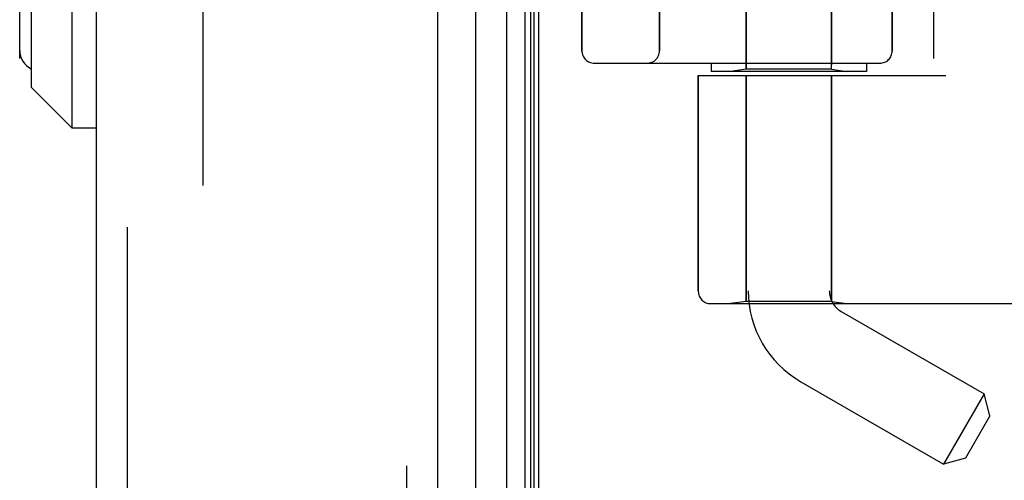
# Model space of a CAD drawing. Header units: inches. Extents: x 0 to 283, y 0 to 183.
# Tile 269 of 278: x 147.25 to 149.63, y 118.42 to 119.53. Entities that reach past the tile are written whole.
import ezdxf

# ---------------------------------------------------------------- set-up
doc = ezdxf.new("R2010")
doc.units = ezdxf.units.IN
doc.header["$LTSCALE"] = 15.583333
doc.header["$MEASUREMENT"] = 0
doc.linetypes.add('HIDDEN', pattern=[0.2, 0.1, -0.1])
doc.layers.get('0').update_dxf_attribs({"linetype": 'CONTINUOUS'})
for name, color, linetype in [('DEFAULT_2', 8, 'HIDDEN'), ('DIMENSIONS', 7, 'CONTINUOUS'), ('LEFTHAND_DOOR_ASSEMBLY', 7, 'CONTINUOUS'), ('RIGHTHAND_DOOR_ASSEMBLY', 7, 'CONTINUOUS')]:
    doc.layers.add(name, color=color, linetype=linetype)
doc.styles.get("Standard").update_dxf_attribs({"font": 'arial.ttf'})
doc.dimstyles.new('DIMSTYLE_1', dxfattribs={"dimtxt": 1.25, "dimasz": 1.666667, "dimexe": 0.09, "dimexo": 0.07, "dimgap": 0.0375, "dimtad": 0, "dimtih": 1, "dimtoh": 1, "dimzin": 4, "dimdsep": 46, "dimtxsty": 'Standard', "dimblk": '_FILLED', "dimblk1": '_FILLED', "dimblk2": '_FILLED', "dimcen": 0.09, "dimadec": 3, "dimazin": 1, "dimtfac": 1, "dimtdec": 3, "dimtofl": 0, "dimtmove": 0, "dimatfit": 3, "dimldrblk": '_FILLED', "dimfxl": 0, "dimtolj": 1, "dimtzin": 4, "dimarcsym": 0})

# ---------------------------------------------------------------- blocks, each defined once
blk = doc.blocks.new('_FILLED')
at = {"color": 0, "linetype": 'ByBlock'}
blk.add_solid([(0, 0), (-1, 0.2), (-1, -0.2)], dxfattribs=at)
blk = doc.blocks.new('*D10')
at = {"layer": 'DIMENSIONS', "color": 2, "linetype": 'Continuous'}
for p, q in [((147.5054, 119.0303), (147.5054, 115.1394)), ((171.1714, 119.0303), (171.1714, 115.1394)), ((147.5054, 116.6394), (156.5294, 116.6394)), ((171.1714, 116.6394), (162.1474, 116.6394))]:
    blk.add_line(p, q, dxfattribs=at)
at = {"layer": 'DIMENSIONS', "color": 2, "linetype": 'Continuous', "xscale": 1.6666666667, "yscale": 1.6666666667, "zscale": 1.6666666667, "rotation": 180}
blk.add_blockref('_FILLED', (147.5054, 116.6394), dxfattribs=at)
at = {"layer": 'DIMENSIONS', "color": 2, "linetype": 'Continuous', "xscale": 1.6666666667, "yscale": 1.6666666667, "zscale": 1.6666666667}
blk.add_blockref('_FILLED', (171.1714, 116.6394), dxfattribs=at)
at = {"layer": 'DIMENSIONS', "color": 2, "linetype": 'Continuous', "insert": (159.3384, 117.2644), "char_height": 1.25, "width": 6.877323, "attachment_point": 2, "line_spacing_factor": 0.9}
blk.add_mtext('23.67\\PUSABLE\\PDEPTH', dxfattribs=at)
blk = doc.blocks.new('*D12')
at = {"layer": 'DIMENSIONS', "color": 2, "linetype": 'Continuous'}
for p, q in [((147.4377, 125.072), (143.3374, 125.072)), ((144.8374, 125.072), (144.8374, 90.322)), ((144.8374, 53.072), (144.8374, 87.822)), ((147.4487, 53.072), (143.3374, 53.072))]:
    blk.add_line(p, q, dxfattribs=at)
at = {"layer": 'DIMENSIONS', "color": 2, "linetype": 'Continuous', "xscale": 1.6666666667, "yscale": 1.6666666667, "zscale": 1.6666666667}
for p, rotation in [((144.8374, 125.072), 90), ((144.8374, 53.072), 270)]:
    blk.add_blockref('_FILLED', p, dxfattribs=dict(at, rotation=rotation))
at = {"layer": 'DIMENSIONS', "color": 2, "linetype": 'Continuous', "insert": (144.8374, 89.697), "char_height": 1.25, "width": 4.36803, "attachment_point": 2, "line_spacing_factor": 0.9}
blk.add_mtext('72.00', dxfattribs=at)

msp = doc.modelspace()

# ---------------------------------------------------------------- linework, layer by layer
at = {"color": 3, "linetype": 'Continuous'}
msp.add_line((148.5004, 53.176), (148.5004, 124.968), dxfattribs=at)
at = {"layer": 'DEFAULT_2', "color": 8, "linetype": 'HIDDEN'}
msp.add_line((147.6879, 123.8064), (147.6879, 54.3375), dxfattribs=at)
at = {"layer": 'LEFTHAND_DOOR_ASSEMBLY', "color": 8, "linetype": 'HIDDEN'}
for p, q in [((147.5054, 124.687), (147.5054, 53.457)), ((148.1804, 124.687), (148.1804, 53.457)), ((149.2074, 119.4123), (149.2074, 120.9817)), ((149.4544, 120.997), (149.4544, 119.397)), ((148.6044, 120.937), (148.6044, 119.457)), ((148.7919, 119.457), (148.7919, 120.937)), ((149.3544, 120.937), (149.3544, 119.457)), ((149.0014, 119.4123), (149.0014, 120.114)), ((148.6344, 119.427), (149.3244, 119.427)), ((148.9169, 119.427), (148.9169, 119.407)), ((149.2919, 119.407), (148.9169, 119.407)), ((149.0014, 119.4123), (148.9639, 119.407)), ((149.2074, 119.4123), (149.0014, 119.4123)), ((149.2074, 119.4123), (149.2449, 119.407)), ((149.2919, 119.427), (149.2919, 119.407)), ((148.8857, 119.397), (148.8857, 118.8757)), ((148.8857, 119.397), (149.4844, 119.397)), ((149.0014, 119.397), (149.0014, 118.851)), ((149.2074, 119.397), (149.2074, 118.851)), ((148.9157, 118.8457), (150.9794, 118.8457)), ((149.0014, 118.851), (148.9639, 118.8457)), ((149.2074, 118.851), (149.0014, 118.851)), ((149.2074, 118.851), (149.2449, 118.8457))]:
    msp.add_line(p, q, dxfattribs=at)
for centre, radius, start, end in [((148.9794, 116.9219), 2.7751, 43.8884, 90), ((148.6344, 119.457), 0.03, 180, 270), ((148.7619, 119.457), 0.03, 270, 360), ((149.3244, 119.457), 0.03, 270, 360), ((148.9157, 118.8757), 0.03, 180, 270)]:
    msp.add_arc(centre, radius, start, end, dxfattribs=at)
at = {"layer": 'RIGHTHAND_DOOR_ASSEMBLY', "color": 7, "linetype": 'Continuous'}
for p, q in [((148.4227, 53.4066), (148.4227, 124.7374)), ((148.4661, 124.7284), (148.4661, 53.4155)), ((148.4798, 124.7216), (148.4798, 53.4223)), ((148.4885, 124.7193), (148.4885, 53.4247)), ((148.3475, 124.709), (148.3475, 53.435)), ((147.3714, 120.3732), (147.3714, 119.2708)), ((147.2729, 120.2747), (147.2729, 119.3692)), ((147.2454, 119.4381), (147.2454, 120.2058)), ((147.2729, 119.3692), (147.3714, 119.2708)), ((147.3714, 119.2708), (147.4304, 119.2708))]:
    msp.add_line(p, q, dxfattribs=at)
at = {"layer": 'RIGHTHAND_DOOR_ASSEMBLY', "color": 3, "linetype": 'Continuous'}
for p, q in [((147.4304, 124.687), (147.4304, 53.457)), ((148.2554, 124.687), (148.2554, 53.457))]:
    msp.add_line(p, q, dxfattribs=at)
at = {"layer": 'RIGHTHAND_DOOR_ASSEMBLY', "color": 8, "linetype": 'HIDDEN'}
for p, q in [((147.5054, 124.687), (147.5054, 53.457)), ((148.1804, 124.687), (148.1804, 53.457)), ((149.2024, 121.725), (149.2024, 118.877)), ((149.0064, 121.5235), (149.0064, 118.877)), ((149.2074, 120.9817), (149.2074, 119.4123)), ((149.4544, 120.997), (149.4544, 119.397)), ((148.6044, 119.457), (148.6044, 120.937)), ((148.7919, 120.937), (148.7919, 119.457)), ((149.3544, 119.457), (149.3544, 120.937)), ((149.0014, 120.114), (149.0014, 119.4123)), ((148.6344, 119.427), (149.3244, 119.427)), ((148.9169, 119.427), (148.9169, 119.407)), ((149.2919, 119.407), (148.9169, 119.407)), ((149.0014, 119.4123), (148.9639, 119.407)), ((149.2074, 119.4123), (149.0014, 119.4123)), ((149.2074, 119.4123), (149.2449, 119.407)), ((149.2919, 119.427), (149.2919, 119.407)), ((148.8857, 118.8757), (148.8857, 119.397)), ((148.8857, 119.397), (149.4844, 119.397)), ((149.0014, 118.851), (149.0014, 119.397)), ((149.2074, 118.851), (149.2074, 119.397)), ((148.9157, 118.8457), (150.9794, 118.8457)), ((149.0014, 118.851), (148.9639, 118.8457)), ((149.2074, 118.851), (149.0014, 118.851)), ((149.2074, 118.851), (149.2449, 118.8457)), ((149.2314, 118.8267), (149.5765, 118.6275)), ((149.1334, 118.657), (149.4785, 118.4578)), ((149.5765, 118.6275), (149.4785, 118.4578)), ((149.5908, 118.5742), (149.5765, 118.6275)), ((149.5908, 118.5742), (149.5318, 118.472)), ((149.5318, 118.472), (149.4785, 118.4578))]:
    msp.add_line(p, q, dxfattribs=at)
for centre, radius, start, end in [((148.9794, 116.9219), 2.7751, 43.8884, 90), ((148.6344, 119.457), 0.03, 180, 270), ((148.7619, 119.457), 0.03, 270, 360), ((149.3244, 119.457), 0.03, 270, 360), ((148.9157, 118.8757), 0.03, 180, 270), ((149.2604, 118.877), 0.254, 180, 240), ((149.2604, 118.877), 0.058, 180, 240)]:
    msp.add_arc(centre, radius, start, end, dxfattribs=at)
at = {"layer": 'RIGHTHAND_DOOR_ASSEMBLY', "color": 7, "linetype": 'Continuous'}
msp.add_arc((147.2946, 119.4578), 0.0492, 180, 243.8851, dxfattribs=at)

# ---------------------------------------------------------------- dimensions: what is measured, and where the dimension line sits
at = {"layer": 'DIMENSIONS', "color": 2, "linetype": 'Continuous'}
dim = msp.add_linear_dim(base=(144.8374, 125.072), p1=(147.5187, 53.072), p2=(147.5077, 125.072), angle=90, dimstyle='DIMSTYLE_1', dxfattribs=at)
dim.commit()
dim.dimension.update_dxf_attribs({"geometry": '*D12', "text_midpoint": (144.8371, 89.065), "dimtype": 160})
dim = msp.add_linear_dim(base=(171.1714, 116.6394), p1=(147.5054, 119.1003), p2=(171.1714, 119.1003), text='<>\\PUSABLE\\PDEPTH', dimstyle='DIMSTYLE_1', dxfattribs=at)
dim.commit()
dim.dimension.update_dxf_attribs({"geometry": '*D10', "text_midpoint": (159.3384, 114.7644), "dimtype": 160})

doc.saveas('drawing.dxf')
